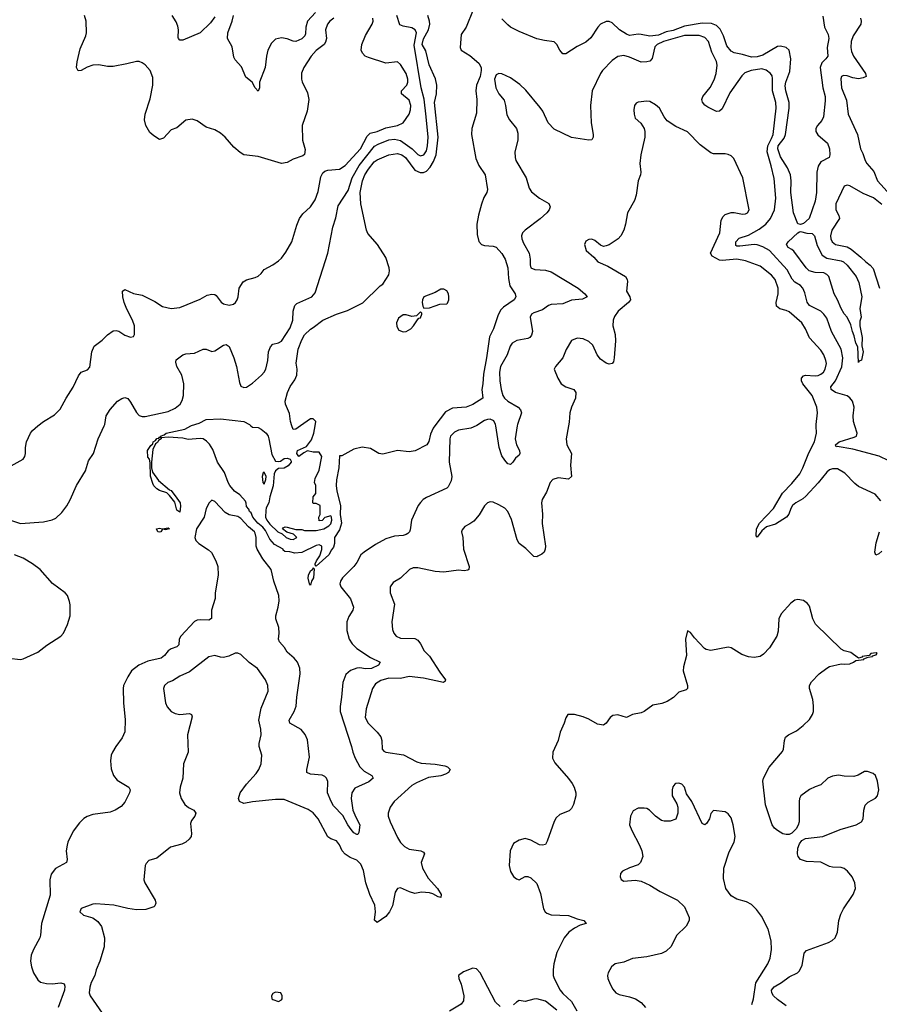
# Model space of a CAD drawing. Header units: inches. Extents: x 1473912 to 1647258, y 640388 to 773423.
# Tile 354 of 420: x 1591025 to 1596952, y 656012 to 662801. Entities that reach past the tile are written whole.
import ezdxf

# ---------------------------------------------------------------- set-up
doc = ezdxf.new("R2010")
doc.units = ezdxf.units.IN
doc.header["$MEASUREMENT"] = 0
doc.layers.add('B5695', color=7, linetype='Continuous')
doc.layers.add('B5696', color=7, linetype='Continuous')

msp = doc.modelspace()

# ---------------------------------------------------------------- linework, layer by layer
at = {"layer": 'B5695', "color": 5}
for points, elevation in [([(1590758.9, 660000), (1590737, 659950), (1590732.7, 659910), (1590742.3, 659882.3), (1590786.3, 659826.3), (1590814.3, 659754.3), (1590830, 659730.4), (1590863.4, 659703.4), (1590890, 659693), (1590946.7, 659713.3), (1591049.4, 659770.6), (1591061.2, 659790), (1591066, 659810), (1591065.1, 659850), (1591071.8, 659890), (1591099.6, 659950), (1591112.6, 659967.4), (1591149.4, 660000)], 680), ([(1590862, 659382), (1591030, 659326.7), (1591190, 659339.6), (1591248.3, 659351.7), (1591275.2, 659364.8), (1591317, 659403), (1591350.8, 659449.2), (1591373.7, 659490), (1591416.4, 659590), (1591478, 659690), (1591500.1, 659759.9), (1591534.5, 659810), (1591565.6, 659910), (1591607.2, 660000)], 660), ([(1594173.7, 660000), (1594135.9, 659984.1), (1594050, 659970.9), (1594022.6, 659957.4), (1593996.5, 659930), (1593990.2, 659910), (1593987.6, 659750), (1594004.4, 659650), (1593999.5, 659620.5), (1593979.2, 659580.8), (1593970, 659569.6), (1593830, 659505.1), (1593808.4, 659491.6), (1593788.3, 659471.7), (1593773.7, 659450), (1593727.3, 659350), (1593717.3, 659282.7), (1593713, 659270), (1593701.4, 659258.6), (1593690.7, 659250), (1593670, 659244), (1593610, 659238.9), (1593550, 659220.4), (1593478.1, 659181.9), (1593399.5, 659130), (1593376.5, 659110), (1593350, 659058), (1593330.3, 659030), (1593250, 658952.3), (1593236.3, 658930), (1593233.4, 658910), (1593240.7, 658890), (1593306.5, 658806.5), (1593327.4, 658750), (1593323.1, 658730), (1593293.9, 658686.1), (1593281.1, 658650), (1593280.2, 658590), (1593297.8, 658530), (1593318.4, 658498.4), (1593350, 658465.3), (1593443.6, 658403.6), (1593510.4, 658370), (1593498.9, 658350), (1593450, 658326.4), (1593410, 658324.9), (1593370, 658331.2), (1593350, 658329.3), (1593306, 658314), (1593274.2, 658285.8), (1593252.7, 658230), (1593245.2, 658130), (1593235, 658065), (1593235.3, 658030), (1593314.3, 657790), (1593322.8, 657750), (1593338.2, 657710), (1593370.2, 657650), (1593399.7, 657619.7), (1593454, 657590), (1593462, 657570), (1593433.6, 657546.4), (1593337.1, 657502.9), (1593315.6, 657470), (1593310.2, 657430), (1593322.8, 657350), (1593342.2, 657302.2), (1593370.6, 657250), (1593364, 657196), (1593356.3, 657183.7), (1593350, 657182.7), (1593330, 657194.7), (1593310, 657218), (1593287.9, 657250), (1593254.5, 657314.5), (1593190, 657380.3), (1593172, 657410), (1593148.1, 657470), (1593148.9, 657548.9), (1593141.7, 657570), (1593130, 657582.6), (1593110, 657592), (1593030, 657598.7), (1593006, 657610), (1593004.5, 657630), (1593023.3, 657716.7), (1593010, 657834.5), (1592992.6, 657872.6), (1592967, 657907), (1592887.3, 657950), (1592882.6, 657970), (1592918.8, 658030), (1592931.9, 658068.1), (1592935.2, 658130), (1592958.2, 658290), (1592957.7, 658330), (1592941, 658370), (1592917.9, 658397.9), (1592870, 658438.7), (1592851.8, 658471.8), (1592816.9, 658510), (1592810, 658529), (1592814.2, 658570), (1592812, 658610), (1592791.7, 658670), (1592791.6, 658690), (1592808.7, 658750), (1592813.3, 658793.3), (1592811, 658831), (1592776.9, 658930), (1592759.7, 659010), (1592702.5, 659082.5), (1592661.8, 659150), (1592655.9, 659170), (1592656.1, 659230), (1592650, 659261.1), (1592645, 659270), (1592603.4, 659303.4), (1592550, 659361.9), (1592530, 659374.7), (1592470, 659386.9), (1592441.8, 659401.8), (1592370, 659479), (1592350, 659488.7), (1592330.7, 659469.3), (1592310.7, 659429.3), (1592296.3, 659370), (1592245.3, 659290), (1592233.4, 659230), (1592239.5, 659210), (1592259.5, 659190), (1592326.2, 659146.2), (1592347, 659127), (1592378.6, 659070), (1592392.1, 659030), (1592392.8, 658970), (1592374, 658850), (1592372.1, 658810), (1592347.3, 658730), (1592349, 658671), (1592330, 658659.8), (1592270, 658662.9), (1592250, 658661), (1592230, 658652.2), (1592135.7, 658550), (1592125.1, 658530), (1592122.4, 658490), (1592110, 658476), (1592070, 658462), (1592050.1, 658449.9), (1592024.2, 658415.8), (1592001.6, 658398.4), (1591910, 658378.4), (1591846.7, 658350), (1591797.4, 658310), (1591770.3, 658270), (1591742, 658210), (1591738.7, 658190), (1591741.7, 658090), (1591752.5, 657972.5), (1591750.2, 657890), (1591733, 657850), (1591687.3, 657790), (1591664.2, 657750), (1591656.5, 657730), (1591651.3, 657690), (1591656.4, 657636.4), (1591672, 657590), (1591697.5, 657557.5), (1591778.8, 657510), (1591787.7, 657490), (1591783, 657470), (1591750, 657405.2), (1591724.2, 657375.8), (1591682.8, 657350), (1591650, 657336.3), (1591530, 657320.5), (1591490, 657306), (1591467.9, 657292.1), (1591437.4, 657262.6), (1591393.3, 657206.7), (1591357.1, 657130), (1591351.9, 657108.1), (1591346.3, 657070), (1591352.8, 657010), (1591347, 656990), (1591271.9, 656948.1), (1591242.5, 656910), (1591234, 656870), (1591234.5, 656765.5), (1591175.1, 656570), (1591170, 656489.2), (1591164.7, 656470), (1591120.2, 656390), (1591104.5, 656350), (1591100.8, 656310), (1591105.7, 656270), (1591120.5, 656230), (1591150, 656179.6), (1591170, 656164.7), (1591210, 656154.7), (1591250, 656153.4), (1591310, 656159.6), (1591332.3, 656152.3), (1591336.2, 656136.2), (1591334.5, 656110), (1591290.2, 655990)], 660), ([(1594809.6, 660000), (1594793.4, 659910), (1594797.3, 659870), (1594830.3, 659810), (1594823.2, 659730), (1594830.3, 659650), (1594810, 659633.3), (1594738.7, 659641.3), (1594700.5, 659630), (1594682.6, 659610), (1594657.1, 659542.9), (1594627.9, 659492.1), (1594622.8, 659470), (1594631, 659391), (1594627.5, 659327.5), (1594651, 659170), (1594649.3, 659150), (1594640.7, 659130), (1594625.4, 659114.6), (1594598.6, 659101.4), (1594590, 659098), (1594570, 659100.2), (1594514.7, 659154.7), (1594470, 659188.2), (1594454.9, 659214.9), (1594415.5, 659355.5), (1594391.8, 659410), (1594370, 659432.1), (1594330, 659455.4), (1594290, 659473.6), (1594270, 659476.2), (1594250, 659469.5), (1594230.3, 659449.7), (1594192.7, 659387.3), (1594155.8, 659344.2), (1594130, 659324.2), (1594094.4, 659305.6), (1594076.7, 659283.3), (1594072.4, 659270), (1594080.3, 659230), (1594084.6, 659150), (1594125.3, 659030), (1594122, 659010), (1594115.6, 659004.4), (1594090, 659001.1), (1594050, 659004.4), (1593948.9, 658991.1), (1593890, 658995.8), (1593770, 659021), (1593739, 659021), (1593713.4, 659010), (1593650, 658949.6), (1593600.6, 658919.4), (1593580.5, 658890), (1593580.5, 658850), (1593610.5, 658770), (1593590.4, 658650), (1593595.2, 658595.2), (1593604.9, 658570), (1593620.7, 658550), (1593650, 658537), (1593750, 658533.4), (1593770, 658523), (1593790, 658497.3), (1593815.3, 658450), (1593851.3, 658411.3), (1593921.6, 658301.6), (1593962.4, 658250), (1593959.5, 658240.5), (1593948.3, 658231.7), (1593810, 658261.1), (1593710, 658271.5), (1593650, 658258.6), (1593570, 658261.1), (1593515.6, 658244.4), (1593478.9, 658221.1), (1593456.9, 658190), (1593414, 658050), (1593408.2, 657990), (1593429, 657950), (1593490, 657888.9), (1593515.5, 657855.5), (1593522.2, 657830), (1593525.7, 657770), (1593536.9, 657756.9), (1593550.3, 657750.3), (1593672.8, 657732.8), (1593763.2, 657683.2), (1593794.2, 657674.2), (1593890, 657667.1), (1593956.7, 657656.7), (1593974.8, 657650), (1593994, 657630), (1593983, 657610), (1593960.9, 657599.1), (1593930, 657588.2), (1593844.6, 657575.4), (1593760.5, 657539.5), (1593730, 657519.8), (1593607.2, 657410), (1593578.9, 657370), (1593565.8, 657330), (1593566.4, 657310), (1593579.3, 657270), (1593630, 657161.3), (1593650, 657127.9), (1593679.3, 657099.3), (1593710, 657081.8), (1593792, 657070), (1593810, 657061), (1593815.5, 657050), (1593793.4, 656990), (1593802.4, 656950), (1593840.7, 656880.7), (1593907, 656810), (1593930.4, 656770), (1593930, 656748.7), (1593910, 656753.2), (1593874, 656774), (1593850, 656779.7), (1593795.1, 656784.9), (1593750, 656776.9), (1593713.2, 656786.8), (1593650, 656814.3), (1593630, 656811.5), (1593614.4, 656785.6), (1593596.5, 656690), (1593576.1, 656650), (1593550, 656618), (1593490, 656575.1), (1593472.3, 656592.3), (1593478.6, 656650), (1593474.3, 656694.3), (1593439.9, 656770), (1593411.8, 656850), (1593394.8, 656934.8), (1593377.9, 656977.9), (1593350, 657006.2), (1593305, 657025), (1593270, 657046.2), (1593248.2, 657070), (1593230, 657111.5), (1593210, 657138.3), (1593170, 657152.9), (1593150, 657167.1), (1593082.7, 657290), (1593050, 657332.8), (1593015.5, 657355.5), (1592850, 657423.1), (1592790, 657424.5), (1592630, 657407.8), (1592570, 657397), (1592542, 657410), (1592533.2, 657430), (1592545.6, 657470), (1592589.7, 657530), (1592656.1, 657603.9), (1592674.7, 657630), (1592691.3, 657670), (1592695.1, 657730), (1592676.9, 657790), (1592676.3, 657810), (1592690.9, 657870), (1592687.4, 657910), (1592674.5, 657970), (1592690, 658054.8), (1592738.5, 658170), (1592737.2, 658210), (1592720.5, 658250), (1592666.2, 658326.2), (1592607.8, 658367.8), (1592550, 658422.7), (1592530, 658433.2), (1592510, 658432.7), (1592467.5, 658412.5), (1592430, 658403.5), (1592410, 658404.7), (1592370, 658416.3), (1592330, 658408), (1592195.2, 658304.8), (1592130, 658275.4), (1592078, 658242), (1592047.7, 658230), (1592023.8, 658210), (1592016.4, 658190), (1592030.3, 658090), (1592042.6, 658062.6), (1592070, 658030.6), (1592097.5, 658017.5), (1592130, 658010.6), (1592195.9, 658015.9), (1592210.6, 658010.6), (1592214, 657994), (1592182.6, 657870), (1592187.2, 657750), (1592154.9, 657670), (1592149.1, 657570), (1592131.4, 657510), (1592127.8, 657470), (1592138, 657430), (1592164.4, 657390), (1592190, 657368.2), (1592226, 657350), (1592240.7, 657330), (1592234, 657310), (1592210, 657279), (1592202, 657258), (1592210.6, 657190), (1592207.3, 657170), (1592194, 657150), (1592170.3, 657129.7), (1592143.9, 657116.1), (1592064.8, 657095.2), (1591970, 657019.5), (1591916.3, 657003.7), (1591896.3, 656983.7), (1591890.7, 656970), (1591882.4, 656870), (1591888.5, 656850), (1591958.4, 656730), (1591963, 656710), (1591957.3, 656690), (1591950, 656683.7), (1591895.1, 656664.9), (1591830, 656663.6), (1591770, 656671.6), (1591675.6, 656695.6), (1591550, 656705.6), (1591530, 656702.9), (1591450, 656673.2), (1591441, 656650), (1591465.8, 656625.8), (1591530, 656608), (1591563.9, 656583.9), (1591588.6, 656548.6), (1591610.4, 656470), (1591608.1, 656408.1), (1591578.5, 656310), (1591552.2, 656250), (1591543.2, 656210), (1591518.3, 656161.7), (1591508.1, 656130), (1591505.3, 656090), (1591511.6, 656070), (1591593.1, 655950)], 680), ([(1593887.2, 660000), (1593875.4, 659984.6), (1593857.6, 659942.4), (1593846.6, 659893.4), (1593832.2, 659870), (1593752.1, 659827.9), (1593710, 659821.7), (1593630, 659829.7), (1593530, 659804.4), (1593500.9, 659810), (1593443.3, 659843.3), (1593387.7, 659852.3), (1593330, 659839.1), (1593246, 659794), (1593230, 659792.7), (1593226.4, 659710), (1593210, 659628), (1593208, 659590), (1593211.8, 659550), (1593238.2, 659450), (1593236.1, 659390), (1593244.2, 659330), (1593230, 659283.6), (1593196.4, 659230), (1593197.1, 659190), (1593190, 659164), (1593174.7, 659145.3), (1593157.3, 659110), (1593070, 659033.2), (1593063, 659043), (1593063.5, 659050), (1593071.8, 659070), (1593095.8, 659104.2), (1593108.6, 659148.6), (1593109.6, 659170), (1593090, 659179.8), (1593070, 659176), (1592970, 659128), (1592922, 659122), (1592888.3, 659131.7), (1592853.2, 659133.2), (1592842.7, 659142.7), (1592841.2, 659150), (1592782.8, 659182.8), (1592750, 659219.2), (1592719.2, 659279.2), (1592702.3, 659302.3), (1592668.2, 659330), (1592633.5, 659370), (1592621.5, 659401.5), (1592610, 659409.6), (1592605.7, 659425.7), (1592590, 659444), (1592587.7, 659467.7), (1592581.2, 659481.2), (1592543.5, 659523.5), (1592506.3, 659550), (1592474, 659590), (1592462.2, 659610), (1592438.6, 659678.6), (1592389.1, 659750), (1592356.6, 659836.6), (1592333.1, 659873.1), (1592314.3, 659894.3), (1592291.2, 659911.2), (1592270, 659913.3), (1592186, 659906), (1592150, 659915.1), (1592050, 659923), (1592001.4, 659918.6), (1592000.7, 659910), (1591981.7, 659898.3), (1591974.7, 659885.3), (1591962.6, 659877.4), (1591943.4, 659836.6), (1591933.7, 659750), (1591934, 659710), (1591940.3, 659680.3), (1591983, 659623), (1592058.5, 659558.5), (1592070, 659554.9), (1592110, 659501.6), (1592131.5, 659468.5), (1592134.4, 659445.6), (1592130, 659404), (1592110, 659418), (1592094.9, 659474.9), (1592059.1, 659519.1), (1592039.1, 659539.1), (1591990, 659554.5), (1591970, 659566.6), (1591950, 659587), (1591943, 659603), (1591927.3, 659652.7), (1591925.4, 659745.4), (1591919.3, 659770), (1591910, 659784), (1591907.4, 659830), (1591930, 659864), (1591943.8, 659876.2), (1591946.6, 659890), (1591961.2, 659898.8), (1591970, 659913.2), (1591984.9, 659915.1), (1591990, 659922.8), (1591998, 659922), (1591997.2, 659930), (1592022, 659938), (1592035.3, 659950), (1592162.9, 659977.1), (1592204.8, 660000)], 640), ([(1592619.7, 660000), (1592630, 659990.3), (1592670, 659987.9), (1592690, 659977.8), (1592725, 659950), (1592737.7, 659930), (1592743.5, 659910), (1592762.8, 659802.8), (1592790, 659757.1), (1592810, 659753.4), (1592823.2, 659756.8), (1592850, 659774.8), (1592870, 659778), (1592891.1, 659771.1), (1592896.9, 659756.9), (1592898, 659750), (1592876.3, 659723.7), (1592850, 659709), (1592810, 659706), (1592790, 659689.3), (1592781.1, 659670), (1592774.1, 659585.9), (1592750.3, 659510), (1592742.6, 659470), (1592725.9, 659434.1), (1592723.4, 659416.6), (1592721.3, 659370), (1592729.4, 659349.4), (1592750, 659321.6), (1592805.5, 659270), (1592835.5, 659255.5), (1592863.8, 659230), (1592890, 659218.4), (1592910, 659217.3), (1592935.3, 659230), (1592913.6, 659253.6), (1592866.6, 659266.6), (1592838, 659290), (1592843.1, 659296.9), (1592856.4, 659303.6), (1592870, 659302.8), (1592930, 659284.7), (1592970, 659284.7), (1592990, 659278), (1593070, 659278.8), (1593122, 659290), (1593156, 659310), (1593170, 659324), (1593178, 659350), (1593176, 659370), (1593170, 659379), (1593130, 659368), (1593110, 659348), (1593090, 659346), (1593088.9, 659371.1), (1593098, 659390), (1593098, 659450), (1593070, 659466), (1593050, 659466), (1593046, 659470), (1593048, 659510), (1593067.3, 659532.7), (1593068, 659590), (1593058, 659610), (1593063.1, 659636.9), (1593090, 659694), (1593108, 659790), (1593090, 659818), (1593050, 659818), (1593010, 659828), (1592984.7, 659815.3), (1592950, 659789), (1592935.3, 659810), (1592942, 659830), (1593002, 659858), (1593037.2, 659902.8), (1593053.2, 659950), (1593062.4, 660000)], 640), ([(1592961.4, 660000), (1592930, 659978), (1592910, 659975.3), (1592902, 660000)], 640), ([(1594456.2, 660000), (1594441.7, 659910), (1594450.2, 659870.2), (1594470.5, 659829.5), (1594474.9, 659810), (1594470, 659799), (1594442.8, 659777.2), (1594426, 659750), (1594410, 659734), (1594390, 659739.3), (1594370, 659762.7), (1594350, 659793.2), (1594331.7, 659851.7), (1594308.2, 660000)], 660), ([(1596962.5, 659482.5), (1596922.9, 659530), (1596810, 659583), (1596783.9, 659603.9), (1596714.6, 659674.6), (1596664.2, 659704.2), (1596630, 659705), (1596610, 659696.8), (1596590, 659680.7), (1596531.8, 659608.2), (1596444.9, 659515.1), (1596424, 659496), (1596376.5, 659470), (1596354, 659450), (1596342.5, 659430), (1596329.6, 659390.4), (1596311.7, 659370), (1596236.6, 659323.4), (1596175, 659305), (1596143.1, 659276.9), (1596110, 659232.3), (1596102.2, 659242.2), (1596106.5, 659290), (1596125.7, 659330), (1596223.4, 659430), (1596284.8, 659535.2), (1596350, 659601.7), (1596404.1, 659670), (1596426, 659710), (1596465.8, 659814.2), (1596505.8, 659890), (1596518.5, 659950), (1596517.9, 660000)], 680), ([(1597019, 659759), (1596952.2, 659792.2), (1596770, 659839), (1596662, 659858), (1596654.6, 659854.6), (1596649.7, 659870), (1596676.2, 659890), (1596778.7, 659921.3), (1596794.5, 659930), (1596800.5, 659950), (1596784.7, 660000)], 660), ([(1596970, 659136.4), (1596950, 659118.7), (1596928.7, 659108.7), (1596922.4, 659130), (1596930, 659193), (1596954.5, 659270)], 680), ([(1590950, 658398.9), (1591030, 658390.1), (1591050, 658394), (1591150, 658440.7), (1591211.8, 658488.2), (1591309.7, 658550), (1591328, 658570), (1591354, 658630), (1591372.3, 658690), (1591373.4, 658766.6), (1591369.6, 658790), (1591355.4, 658830), (1591338.9, 658850), (1591252.3, 658912.3), (1591167.4, 659010), (1591114, 659050), (1591050, 659087), (1590989.7, 659110)], 660), ([(1596310, 656000.7), (1596250, 656044.9), (1596223.7, 656070), (1596210.6, 656090), (1596208.5, 656110), (1596227.1, 656132.9), (1596277.8, 656162.2), (1596330, 656200.9), (1596387.3, 656230), (1596399.6, 656240.4), (1596420.9, 656279.1), (1596435.1, 656364.9), (1596450, 656383.1), (1596601.1, 656438.9), (1596628.2, 656451.8), (1596648, 656470), (1596663.5, 656510), (1596673.6, 656590), (1596687.1, 656632.9), (1596706.6, 656670), (1596772.6, 656770), (1596788.4, 656810), (1596782.7, 656850), (1596764.1, 656890), (1596733.5, 656930), (1596710, 656948.2), (1596690, 656956.3), (1596630, 656956.8), (1596610, 656961), (1596550, 656992.4), (1596450, 656996.3), (1596408.5, 657010), (1596391.9, 657030), (1596388.2, 657050), (1596391.5, 657088.5), (1596401, 657119), (1596417.7, 657142.3), (1596444, 657156), (1596564, 657170), (1596683.6, 657216.4), (1596791.7, 657248.3), (1596829.6, 657270), (1596842, 657290), (1596844.7, 657350), (1596855.2, 657384.8), (1596875, 657405), (1596926.5, 657433.5), (1596940.5, 657450), (1596948.5, 657490), (1596939.7, 657550), (1596925.1, 657590), (1596910, 657602.4), (1596870, 657617), (1596850, 657617), (1596807.1, 657592.9), (1596777.3, 657582.7), (1596710, 657585.1), (1596670, 657592.6), (1596630, 657585.1), (1596597.3, 657570), (1596550, 657524), (1596510, 657512), (1596470, 657493.3), (1596410.6, 657450), (1596401.3, 657430), (1596398.7, 657410), (1596400.4, 657270), (1596393.7, 657246.3), (1596378.9, 657221.1), (1596350, 657191.8), (1596330, 657183.5), (1596310, 657182.2), (1596288, 657188), (1596250, 657211), (1596230, 657225.7), (1596213.1, 657250), (1596168.2, 657388.2), (1596148.2, 657550), (1596152.9, 657570), (1596193.2, 657646.8), (1596284, 657756), (1596291.1, 657770), (1596298.9, 657830), (1596306.6, 657853.4), (1596326.6, 657870), (1596381.8, 657898.2), (1596426.9, 657933.1), (1596470, 657976.4), (1596490.7, 658009.3), (1596498, 658030), (1596498.5, 658070), (1596492.9, 658112.9), (1596471.3, 658190), (1596471.5, 658210), (1596485.5, 658234.5), (1596537, 658290), (1596589.4, 658330), (1596610, 658340.4), (1596690, 658359.1), (1596710, 658356.3), (1596750, 658360.5), (1596774, 658370), (1596790, 658382.8), (1596846, 658390), (1596846, 658394), (1596874.6, 658405.4), (1596906, 658410), (1596906, 658414), (1596930, 658422), (1596938, 658430), (1596930, 658435.3), (1596894, 658430), (1596882, 658418), (1596834, 658410), (1596834, 658406), (1596810, 658398), (1596756.6, 658436.6), (1596710, 658449.2), (1596690, 658460.9), (1596513, 658633), (1596494.4, 658670), (1596470, 658756), (1596456.3, 658776.3), (1596430, 658795.1), (1596390, 658803), (1596370, 658798.7), (1596341.3, 658778.7), (1596276.5, 658703.5), (1596260.2, 658670), (1596255.4, 658584.6), (1596246.7, 658550), (1596194.9, 658470), (1596154.2, 658425.8), (1596130, 658409.7), (1596090, 658402.2), (1596050, 658408.4), (1596004.8, 658424.8), (1595930, 658469.7), (1595910, 658474), (1595790, 658451.8), (1595758.9, 658458.9), (1595746.2, 658466.2), (1595678, 658538), (1595650, 658575.3), (1595630, 658588), (1595617.1, 658530), (1595622.3, 658417.7), (1595602, 658338), (1595599.3, 658310), (1595630.2, 658210), (1595630.2, 658189.8), (1595619.9, 658180.1), (1595570, 658163.5), (1595533.7, 658126.3), (1595490, 658099.2), (1595453.6, 658086.4), (1595390, 658075.1), (1595330, 658030.8), (1595310, 658022), (1595250.8, 658010), (1595210, 657989.7), (1595150, 658007.4), (1595115.8, 658004.2), (1595097.1, 657990), (1595070, 657949.4), (1595050, 657936.2), (1595010, 657944.2), (1594950, 657978.4), (1594910, 657993.3), (1594850, 658009.4), (1594804.7, 658010), (1594790, 657988), (1594779.1, 657950), (1594752.5, 657887.5), (1594737, 657830), (1594702.3, 657750), (1594699.5, 657710), (1594715.9, 657675.9), (1594808.9, 657568.9), (1594835.3, 657535.3), (1594849.1, 657509.1), (1594860.3, 657470), (1594860.8, 657450), (1594843.6, 657390), (1594830, 657361.6), (1594814.2, 657345.8), (1594750, 657319.7), (1594723.4, 657296.6), (1594710, 657272.3), (1594662.4, 657137.6), (1594650, 657114.5), (1594630, 657108.2), (1594610, 657111.3), (1594550, 657144.2), (1594510, 657154), (1594470, 657144.2), (1594430, 657119.5), (1594407.2, 657070), (1594400.4, 656970), (1594410, 656926.8), (1594430, 656894), (1594450, 656876.3), (1594470, 656870.4), (1594510, 656892), (1594530, 656893.4), (1594550, 656884.4), (1594590, 656844.9), (1594616.9, 656776.9), (1594637, 656670), (1594648.5, 656650), (1594660.4, 656640.4), (1594690, 656628.1), (1594810, 656623.6), (1594870, 656600.3), (1594916, 656590), (1594931, 656570), (1594890, 656558.4), (1594850, 656537.6), (1594811.5, 656508.5), (1594778.9, 656470), (1594729.1, 656370), (1594709.2, 656290.8), (1594703.9, 656250), (1594704.7, 656210), (1594711.3, 656190), (1594752.5, 656110), (1594770, 656087.5), (1594830, 656032.3), (1594866.2, 655966.2)], 720), ([(1596074, 656010), (1596085.4, 656050), (1596101.1, 656158.9), (1596183.1, 656290), (1596199.7, 656330), (1596209.7, 656390), (1596206.4, 656450), (1596186.6, 656530), (1596139.1, 656619.1), (1596106, 656666), (1596070, 656699), (1596037.5, 656717.5), (1595970, 656737.2), (1595930, 656759), (1595893.2, 656810), (1595878.4, 656878.4), (1595881.3, 656950), (1595916.6, 657063.4), (1595951.8, 657130), (1595959.5, 657170), (1595945.6, 657250), (1595930, 657297.2), (1595910, 657326), (1595890, 657339.3), (1595810, 657348.7), (1595790, 657328), (1595780.7, 657290), (1595761.4, 657258.6), (1595750, 657248.7), (1595730, 657259), (1595659.3, 657410), (1595622.9, 657462.9), (1595609.2, 657510), (1595590, 657529.2), (1595570, 657536), (1595550, 657535.1), (1595542.8, 657530), (1595528.6, 657511.4), (1595523.8, 657490), (1595524.9, 657450), (1595555.2, 657395.2), (1595564, 657370), (1595562.8, 657330), (1595550, 657288.7), (1595510, 657274), (1595470, 657274), (1595450, 657279), (1595409, 657310), (1595368.7, 657350), (1595350, 657361.2), (1595330, 657365.2), (1595290, 657365.2), (1595254.4, 657345.6), (1595236, 657310), (1595230.7, 657250), (1595246, 657210), (1595299.1, 657110), (1595314, 657070), (1595321, 657030), (1595306, 656990), (1595290, 656974), (1595230, 656954), (1595182, 656930), (1595167.1, 656912.9), (1595166, 656890), (1595171.6, 656871.6), (1595190, 656862), (1595270, 656867.7), (1595310, 656860.7), (1595370, 656833), (1595441, 656790), (1595561, 656730), (1595610, 656684.7), (1595642, 656610), (1595642, 656590), (1595620.5, 656550), (1595554.3, 656485.7), (1595516.4, 656410), (1595482.4, 656377.6), (1595450, 656362.2), (1595350, 656339.2), (1595251.7, 656328.3), (1595190, 656302.9), (1595131.3, 656290), (1595106, 656270), (1595082.8, 656230), (1595078.8, 656210), (1595081, 656190), (1595097.3, 656150), (1595115.2, 656115.2), (1595136, 656090), (1595158.4, 656078.4), (1595230, 656064.4), (1595270.6, 656050), (1595310, 656024.9), (1595339.3, 655990)], 740), ([(1594337.5, 655997.5), (1594306.9, 656026.9), (1594200.7, 656230), (1594175.5, 656255.5), (1594150, 656260.5), (1594085.1, 656234.9), (1594051, 656210), (1594054, 656190), (1594070.3, 656150.3), (1594088.5, 656070), (1594085.1, 656034.9), (1594070, 656012.7), (1593990, 655963.6)], 720), ([(1594730, 655972.4), (1594650, 656033.6), (1594590.9, 656049.1), (1594570, 656047.6), (1594511, 656031), (1594470, 656038.4), (1594450, 656027), (1594431.2, 656008.8)], 720)]:
    msp.add_lwpolyline(points, dxfattribs=dict(at, elevation=elevation))
for points, elevation in [([(1592710, 659682), (1592703.5, 659676.5), (1592698, 659650), (1592702.8, 659610), (1592710, 659598), (1592722.7, 659630), (1592723.7, 659650)], 640), ([(1592030, 659284), (1592010, 659288), (1591998, 659270), (1591990, 659267), (1591978, 659270), (1591968, 659290), (1591990, 659294.9), (1592010, 659290.5), (1592050, 659298), (1592058, 659290)], 640), ([(1593030, 658902), (1593024, 658910), (1593014, 658950), (1593016.9, 658970), (1593030, 659001.6), (1593047, 659013), (1593050, 659021), (1593055.5, 659015.5), (1593051.2, 658951.2), (1593036.3, 658930)], 640), ([(1592790, 656095.3), (1592770, 656086), (1592762, 656070), (1592764.7, 656050), (1592770, 656044.7), (1592810, 656032), (1592830, 656042), (1592835.3, 656050), (1592835.3, 656070), (1592826, 656090)], 720)]:
    msp.add_lwpolyline(points, close=True, dxfattribs=dict(at, elevation=elevation))
at = {"layer": 'B5696', "color": 5}
for points, elevation in [([(1594152.2, 662867.8), (1594103, 662750), (1594070, 662699.3), (1594061.6, 662610), (1594069.6, 662589.6), (1594130, 662553.2), (1594190, 662500.5), (1594207.3, 662470), (1594207.8, 662450), (1594199.6, 662410), (1594174.1, 662350), (1594170.6, 662310), (1594177.8, 662250), (1594176.1, 662156.1), (1594142.6, 662050), (1594141.6, 662010), (1594170, 661842.8), (1594190, 661795.5), (1594234.8, 661730), (1594250.7, 661630), (1594246.8, 661610), (1594226.2, 661573.8), (1594210, 661528.7), (1594187.7, 661452.3), (1594177.8, 661390), (1594178.7, 661318.7), (1594190.3, 661270.3), (1594210, 661250.4), (1594230, 661243.1), (1594290, 661239.7), (1594310, 661232), (1594350, 661188.5), (1594371.8, 661150), (1594390, 661090.7), (1594395.4, 661015.4), (1594405.4, 660965.4), (1594440.5, 660910), (1594447.3, 660890), (1594434, 660870), (1594361.3, 660818.7), (1594341.4, 660798.6), (1594321.2, 660758.8), (1594292, 660670), (1594265.2, 660614.8), (1594245, 660470), (1594223.3, 660356.7), (1594219.5, 660290), (1594212, 660250), (1594218.7, 660190), (1594150, 660146.8), (1594104, 660130), (1594010, 660121.8), (1593962.1, 660097.9), (1593887.2, 660000)], 640), ([(1591149.4, 660000), (1591150, 660000.5), (1591189.4, 660030), (1591264.9, 660075.1), (1591304.7, 660115.3), (1591344.7, 660190), (1591393.1, 660266.9), (1591430, 660345.5), (1591450, 660370.4), (1591493.8, 660386.2), (1591510, 660404.7), (1591522.2, 660510), (1591539.6, 660550), (1591594.5, 660590), (1591631.1, 660628.9), (1591670, 660655.5), (1591690, 660658), (1591710, 660653.4), (1591750, 660624.9), (1591790, 660610.8), (1591810, 660616), (1591817, 660630), (1591816.9, 660690), (1591803.6, 660730), (1591764.5, 660804.5), (1591746, 660850), (1591735.4, 660890), (1591733.2, 660930), (1591750, 660940.5), (1591810, 660913.7), (1591870, 660900.3), (1591958, 660858), (1592010, 660824.2), (1592070, 660808.7), (1592130, 660816.5), (1592270, 660872.7), (1592318.3, 660901.7), (1592350, 660908.2), (1592370, 660905.5), (1592379.5, 660899.5), (1592414, 660854), (1592430, 660841.5), (1592470, 660832.8), (1592500.1, 660839.9), (1592513.6, 660850), (1592524.7, 660870), (1592531.2, 660890), (1592538.4, 660950), (1592567.2, 660992.8), (1592590, 661006), (1592650, 661023), (1592670, 661033.4), (1592689.3, 661050), (1592710, 661079.1), (1592770, 661110.3), (1592810, 661137), (1592830, 661156.4), (1592861.1, 661198.9), (1592901.2, 661270), (1592935.3, 661384.7), (1592955.6, 661430), (1592978.2, 661461.8), (1593031.1, 661510), (1593062.3, 661557.7), (1593083.1, 661616.9), (1593101.7, 661718.3), (1593115.4, 661744.6), (1593130, 661756.5), (1593150, 661762.6), (1593230, 661770.9), (1593270, 661795.5), (1593374.4, 661910), (1593421.8, 661998.2), (1593442.8, 662017.2), (1593490, 662030.6), (1593550, 662055.8), (1593629.2, 662070.8), (1593670.5, 662089.5), (1593710.4, 662149.6), (1593719.9, 662180.1), (1593722.2, 662210), (1593710, 662245.1), (1593656.9, 662290), (1593658.7, 662310), (1593694.4, 662350), (1593701.7, 662370), (1593702.1, 662390), (1593690, 662429.7), (1593650, 662492.7), (1593630, 662509.6), (1593550, 662502), (1593430, 662539.3), (1593408.2, 662550), (1593389.8, 662570), (1593380.4, 662590), (1593384.1, 662630), (1593408.7, 662691.3), (1593456.2, 662770), (1593462.2, 662790), (1593460.4, 662810)], 680), ([(1593191.4, 662810), (1593164.5, 662790), (1593146.7, 662770), (1593133.8, 662730), (1593141.4, 662670), (1593135, 662645), (1593124.2, 662630), (1593070, 662587.1), (1593034.7, 662550), (1592984.4, 662470), (1592968.4, 662431.6), (1592968, 662390), (1592972.7, 662372.7), (1593010, 662295.5), (1593018.2, 662250), (1593007.2, 662170), (1592973.8, 662070), (1592975.9, 661970), (1592994.3, 661905.7), (1592988.6, 661871.4), (1592977.5, 661862.5), (1592910, 661838.9), (1592870, 661815.1), (1592830, 661808.2), (1592670, 661858), (1592570, 661869.7), (1592545.2, 661885.2), (1592502.8, 661922.8), (1592442.9, 661990), (1592410, 662018.4), (1592370, 662040.7), (1592310, 662060.7), (1592250, 662103.7), (1592215.6, 662115.6), (1592170, 662107.6), (1592110, 662055.6), (1592070, 662040.9), (1592016.8, 661983.2), (1591990, 661974), (1591950, 661999.3), (1591922.9, 662022.9), (1591895.1, 662070), (1591886.3, 662110), (1591889.6, 662150), (1591925.7, 662254.3), (1591942.7, 662350), (1591942.5, 662402.5), (1591925.1, 662450), (1591890, 662489.4), (1591870, 662502.9), (1591850, 662511.3), (1591830, 662513), (1591764.6, 662495.4), (1591670, 662477.7), (1591630, 662478.3), (1591570, 662489.8), (1591530, 662486.6), (1591490, 662474), (1591450.1, 662449.9), (1591427.7, 662447.7), (1591416.5, 662470), (1591421.3, 662510), (1591441.3, 662598.7), (1591482.2, 662690), (1591485.7, 662710), (1591484, 662790), (1591471.3, 662830)], 680), ([(1591607.2, 660000), (1591611.8, 660010), (1591622.4, 660070), (1591650, 660114), (1591700.9, 660170), (1591730, 660188.4), (1591750, 660194.9), (1591770, 660188.2), (1591790, 660164.4), (1591830, 660092), (1591850, 660072), (1591870, 660063.6), (1591890, 660063.6), (1592050, 660099.2), (1592098.5, 660121.5), (1592131.3, 660150), (1592144.7, 660175.3), (1592154.5, 660210), (1592156.2, 660290), (1592143.8, 660350), (1592109.7, 660410), (1592101, 660439), (1592105.3, 660454.7), (1592149.7, 660490.3), (1592170, 660497), (1592230, 660501.6), (1592290, 660528.5), (1592310, 660528.5), (1592350, 660512.4), (1592370, 660516.4), (1592430, 660556.4), (1592450, 660561.3), (1592470, 660547.7), (1592502.8, 660470), (1592520.3, 660410), (1592540, 660300), (1592550, 660273), (1592570, 660264), (1592590, 660268), (1592630, 660294.7), (1592692.6, 660350), (1592711, 660370), (1592721.5, 660390), (1592735.8, 660450), (1592742, 660510), (1592754.5, 660545.5), (1592770, 660563.8), (1592810, 660572.7), (1592830, 660583.8), (1592890, 660675.8), (1592908.9, 660730), (1592909.9, 660790.1), (1592923.1, 660830), (1592937, 660843), (1593039.3, 660890), (1593062.3, 660917.7), (1593149.7, 661190), (1593183.5, 661370), (1593205.8, 661434.2), (1593221.7, 661518.3), (1593290, 661623.6), (1593317.7, 661710), (1593365.7, 661794.3), (1593472.1, 661927.9), (1593496.6, 661943.4), (1593570, 661971.7), (1593610, 661976.2), (1593650, 661968.8), (1593730.6, 661910.6), (1593770, 661870.8), (1593790, 661862), (1593811.8, 661868.2), (1593830, 661895.6), (1593838.3, 661930), (1593842.1, 661990), (1593828.6, 662131.4), (1593813.7, 662253.7), (1593794.1, 662330), (1593745.4, 662625.4), (1593762.4, 662710), (1593753.2, 662730), (1593730, 662744.9), (1593670, 662755), (1593646.2, 662766.2), (1593626.2, 662830)], 660), ([(1592370, 662819.3), (1592339.9, 662780.1), (1592270.2, 662709.8), (1592150, 662658.4), (1592130, 662659.3), (1592119.3, 662670), (1592118, 662678), (1592120.5, 662730), (1592116.6, 662756.6), (1592105.4, 662785.4), (1592077.6, 662830)], 660), ([(1593064.8, 662850), (1593008.9, 662790), (1592998, 662750), (1592996.2, 662703.8), (1592991, 662689), (1592970, 662669.1), (1592930, 662651.4), (1592910, 662652.3), (1592870, 662669), (1592830, 662676.5), (1592790, 662666.4), (1592761.8, 662638.2), (1592737.4, 662590), (1592726, 662550), (1592717.2, 662470), (1592678, 662370), (1592678, 662330), (1592670, 662308), (1592648.7, 662330), (1592628.7, 662370), (1592583.8, 662403.8), (1592555.7, 662475.7), (1592510, 662524.5), (1592501.6, 662541.6), (1592490, 662613.2), (1592458.7, 662670), (1592461.3, 662710), (1592490, 662791), (1592498.7, 662830)], 660), ([(1592902, 660000), (1592892.3, 660030), (1592885.3, 660085.3), (1592858, 660150), (1592854.7, 660170), (1592871.2, 660230), (1592890, 660270.5), (1592922.6, 660317.4), (1592937, 660350), (1592938.4, 660390), (1592931.6, 660431.6), (1592945.8, 660530), (1592970, 660592.2), (1592990, 660628.2), (1593030, 660667.7), (1593050, 660678), (1593116.2, 660730), (1593210, 660770.2), (1593284.6, 660795.4), (1593392.3, 660847.7), (1593510, 660964.7), (1593530, 660978), (1593570, 661042), (1593574.5, 661070), (1593572, 661090), (1593550, 661162), (1593493.3, 661250), (1593426.9, 661326.9), (1593416.3, 661350), (1593377, 661530), (1593373.8, 661610), (1593389.3, 661689.3), (1593404.5, 661730), (1593429.9, 661770), (1593470, 661819.8), (1593490, 661834.5), (1593570, 661868.4), (1593630, 661877.8), (1593659.6, 661870), (1593685.2, 661850), (1593750, 661762.7), (1593786.5, 661746.5), (1593810, 661747.5), (1593830, 661755.3), (1593856.1, 661783.9), (1593878.2, 661821.8), (1593897.7, 661870), (1593911.7, 661990), (1593885.8, 662230), (1593900.3, 662290), (1593902.4, 662350), (1593893.1, 662393.1), (1593848.6, 662488.6), (1593824.9, 662584.9), (1593800.1, 662630), (1593810, 662669.3), (1593845.2, 662730), (1593852.8, 662770), (1593851.3, 662791.3), (1593839.4, 662830)], 640), ([(1596564, 662824), (1596574.3, 662750), (1596598.7, 662698.7), (1596603.8, 662670), (1596592.7, 662610), (1596596.9, 662550), (1596584.7, 662530), (1596556.4, 662503.6), (1596545.6, 662470), (1596562.4, 662330), (1596578, 662270), (1596578.3, 662241.7), (1596567.5, 662130), (1596555.1, 662104.9), (1596525.8, 662070), (1596514.9, 662050), (1596515.8, 662030), (1596527.7, 662007.7), (1596595.8, 661950), (1596610, 661911.3), (1596610.4, 661869.6), (1596606.8, 661850), (1596550, 661819.6), (1596530.1, 661789.9), (1596520.9, 661750), (1596518.4, 661610), (1596510.6, 661550), (1596468.3, 661430), (1596430, 661395.8), (1596410, 661387.4), (1596390, 661393), (1596359.6, 661470), (1596341.8, 661610), (1596344.6, 661690), (1596339.4, 661730), (1596318.2, 661778.2), (1596270, 661856), (1596252.7, 661910), (1596255.8, 661930), (1596295.7, 661984.3), (1596304.8, 662010), (1596329.9, 662190.1), (1596330.4, 662230.4), (1596307.5, 662310), (1596304, 662344), (1596308.5, 662370), (1596336.5, 662443.5), (1596343.1, 662530), (1596330, 662589.8), (1596310, 662608.7), (1596270, 662618), (1596250, 662616.5), (1596150, 662557.1), (1596110, 662543.5), (1596070, 662541.3), (1596010, 662561.2), (1595951.3, 662571.3), (1595930, 662583.1), (1595900.7, 662620.7), (1595877.1, 662690), (1595855.1, 662735.1), (1595830, 662760.1), (1595795, 662775), (1595730, 662777.1), (1595610, 662756.3), (1595530, 662725.9), (1595483.9, 662716.1), (1595430, 662694.1), (1595370, 662687.5), (1595310, 662699.5), (1595290, 662701), (1595230, 662692.7), (1595210, 662699.9), (1595161.3, 662730), (1595110, 662779.5), (1595090, 662788.2), (1595070, 662787.3), (1595029.1, 662770), (1595011.4, 662750), (1594963.9, 662676.1), (1594930, 662644.7), (1594870, 662615.6), (1594790, 662566), (1594770, 662565.2), (1594749.4, 662590), (1594729.5, 662629.5), (1594710, 662649), (1594642.8, 662657.2), (1594590, 662669.6), (1594470, 662718.4), (1594410, 662749.6), (1594390, 662765.1), (1594350, 662807)], 640), ([(1596823.6, 662810), (1596828.1, 662790), (1596823.9, 662770), (1596771, 662689), (1596759.2, 662650), (1596755.5, 662610), (1596760.6, 662580.6), (1596774.4, 662550), (1596857.4, 662430), (1596862.4, 662410), (1596841.3, 662398.7), (1596810, 662393.8), (1596770, 662399.8), (1596730, 662414.4), (1596704.7, 662415.3), (1596691.9, 662408.1), (1596686.9, 662393.1), (1596692.6, 662330), (1596725.5, 662245.5), (1596737.2, 662150), (1596803, 662010), (1596823.6, 661910), (1596838.9, 661878.9), (1596854.2, 661830), (1596865.4, 661810), (1596914.8, 661754.8), (1596940.1, 661690), (1597029, 661590)], 660), ([(1596784.7, 660000), (1596775.3, 660030), (1596772.8, 660070), (1596778.4, 660130), (1596767.6, 660170), (1596750, 660193.5), (1596730, 660207.6), (1596649.9, 660229.9), (1596620.5, 660250), (1596618.3, 660270), (1596649.4, 660310), (1596693.9, 660406.1), (1596702, 660470), (1596689, 660529), (1596623.2, 660650), (1596590, 660742), (1596570.9, 660770.9), (1596550, 660790.5), (1596470, 660830.8), (1596454, 660854), (1596438, 660918), (1596424.8, 660950), (1596408.5, 660968.5), (1596370, 660989.8), (1596352.3, 661012.3), (1596316.2, 661076.2), (1596195.2, 661210), (1596150, 661235.4), (1596110, 661248.7), (1596088.9, 661251.1), (1595990, 661239.7), (1595970, 661239.4), (1595964.1, 661244.1), (1595963.2, 661270), (1595985.2, 661294.8), (1596050, 661315.3), (1596124.5, 661355.5), (1596170.3, 661389.7), (1596202.9, 661430), (1596230.5, 661490), (1596238.6, 661570), (1596226.3, 661706.3), (1596207.2, 661792.8), (1596178.1, 661890), (1596183.4, 661930), (1596210, 661981.3), (1596219.6, 662010), (1596240.7, 662190), (1596238, 662230), (1596216.7, 662310), (1596215.7, 662395.7), (1596212.5, 662412.5), (1596201.3, 662430), (1596172.7, 662452.7), (1596141.5, 662461.5), (1596068, 662450), (1596025.5, 662434.5), (1596005.4, 662414.6), (1595922.6, 662297.4), (1595870, 662185.1), (1595850, 662169.7), (1595830, 662168.2), (1595770, 662197.7), (1595750, 662211.5), (1595732.4, 662232.4), (1595729.7, 662250), (1595736, 662270), (1595785.9, 662334.1), (1595814.4, 662385.6), (1595826.8, 662430), (1595833.4, 662486.6), (1595830, 662512.6), (1595797.7, 662577.7), (1595773.7, 662650), (1595750, 662677.4), (1595710, 662691), (1595610, 662690.8), (1595465.5, 662650), (1595421.7, 662630), (1595405.6, 662614.4), (1595387.2, 662532.8), (1595370, 662515.1), (1595350.3, 662509.7), (1595310, 662508.5), (1595230, 662542.4), (1595190, 662553.1), (1595150, 662546.9), (1595110, 662518.9), (1595043.2, 662450), (1595029.2, 662430), (1594971.5, 662310), (1594960.2, 662210), (1594965.2, 662090), (1594978.9, 662010), (1594978.4, 661990), (1594970, 661973.2), (1594950.4, 661969.6), (1594830, 661989), (1594710, 662046), (1594669.5, 662090), (1594631.5, 662170), (1594614.6, 662194.6), (1594514.9, 662314.9), (1594473.6, 662353.6), (1594410, 662398.7), (1594350, 662427.3), (1594330, 662429.5), (1594310, 662419.3), (1594299.5, 662390), (1594307.9, 662330), (1594329.2, 662289.2), (1594364.7, 662244.7), (1594374.9, 662210), (1594384.4, 662144.4), (1594403, 662110), (1594450.3, 662050.3), (1594459.3, 662019.3), (1594458.9, 661970), (1594439.6, 661890), (1594440.8, 661850), (1594446.7, 661830), (1594517.2, 661710), (1594538.4, 661638.4), (1594553.2, 661613.2), (1594610, 661569.1), (1594672.8, 661532.8), (1594682.6, 661510), (1594676.5, 661490), (1594661.1, 661470), (1594613.2, 661426.8), (1594510.4, 661350), (1594492.4, 661330), (1594484.9, 661310), (1594487.3, 661290), (1594499.9, 661259.9), (1594538.4, 661190), (1594546, 661150), (1594544.9, 661110), (1594550.4, 661090.4), (1594578, 661078), (1594650, 661073.6), (1594690, 661061.6), (1594875.8, 660950), (1594923, 660910), (1594937.3, 660890), (1594906, 660874), (1594830, 660866.6), (1594770, 660841.8), (1594690, 660837.7), (1594670.9, 660829.1), (1594630, 660799.7), (1594570, 660780.5), (1594554.9, 660770), (1594545.7, 660750), (1594560.3, 660650), (1594554.4, 660625.6), (1594543.1, 660610), (1594530, 660602.4), (1594452.3, 660587.7), (1594421.1, 660570), (1594406.5, 660550), (1594386.7, 660490), (1594340.7, 660410), (1594334, 660370), (1594336.8, 660310), (1594345.4, 660250), (1594356.2, 660210), (1594368, 660190), (1594390, 660170.2), (1594461.3, 660130), (1594478.7, 660110), (1594484.2, 660090), (1594457.8, 660010), (1594456.2, 660000)], 660), ([(1596517.9, 660000), (1596517.8, 660010), (1596526.4, 660090), (1596522, 660130), (1596489.8, 660210), (1596424.2, 660290), (1596416.2, 660310), (1596416.8, 660330), (1596430, 660346), (1596444, 660350), (1596510, 660345.9), (1596530, 660348.1), (1596550, 660356.9), (1596567.2, 660370), (1596579.3, 660390), (1596587.9, 660430), (1596584.6, 660450), (1596570.6, 660490), (1596550, 660522.6), (1596470, 660607.6), (1596443.8, 660670), (1596417.6, 660710), (1596330, 660785.3), (1596310, 660795), (1596266.2, 660806.2), (1596244.6, 660824.6), (1596240.7, 660850), (1596255.9, 660910), (1596256, 660950), (1596233.8, 661010), (1596210, 661039.7), (1596130, 661100.4), (1596030, 661137.7), (1595969.1, 661149.1), (1595870, 661140.6), (1595850, 661143.2), (1595798.8, 661170), (1595788.8, 661190), (1595852.9, 661330), (1595862.7, 661417.3), (1595875.3, 661444.7), (1595890, 661456.5), (1595930, 661470.3), (1595951.7, 661471.7), (1596010, 661459.5), (1596030, 661461.3), (1596043.7, 661470), (1596054.3, 661490), (1596012, 661710), (1595950, 661843.7), (1595930, 661862.9), (1595910, 661871.8), (1595890, 661875.6), (1595810, 661874.7), (1595790, 661882.4), (1595718.3, 661938.3), (1595630, 662028.3), (1595550, 662064.4), (1595490, 662103), (1595469.7, 662130), (1595436.2, 662190), (1595410, 662214.5), (1595370, 662236.2), (1595350, 662239.5), (1595290, 662232.7), (1595275.5, 662224.5), (1595264.9, 662210), (1595259.9, 662180.1), (1595261.6, 662150), (1595270, 662122.8), (1595307.3, 662087.3), (1595330.3, 662050), (1595336.5, 662030), (1595335.6, 661990), (1595307.8, 661870), (1595301.3, 661810), (1595307.9, 661750), (1595305.3, 661730), (1595290.2, 661689.8), (1595276, 661590), (1595265.4, 661554.6), (1595217.3, 661470), (1595202.8, 661390), (1595190.7, 661350), (1595170.4, 661309.6), (1595151, 661290), (1595090, 661249.2), (1595070, 661241.2), (1595050, 661237.2), (1595030, 661245.2), (1594990, 661278), (1594970, 661286.6), (1594950, 661286), (1594930, 661273.2), (1594920.7, 661250), (1594930.7, 661210), (1594982.9, 661162.9), (1595010.8, 661130), (1595080.5, 661100.5), (1595202, 661030), (1595214.9, 661010), (1595216.1, 660996.1), (1595210.4, 660930), (1595232.7, 660890), (1595236.4, 660870), (1595223.1, 660850), (1595152.4, 660790), (1595125.9, 660754.1), (1595116.5, 660730), (1595115.5, 660690), (1595130.9, 660630.9), (1595133.2, 660586.8), (1595125.3, 660470), (1595118.7, 660441.3), (1595110.4, 660429.6), (1595090, 660425.6), (1595070, 660431.5), (1595030, 660461.1), (1595007.6, 660490), (1594976.3, 660556.3), (1594950, 660581.7), (1594910, 660600.4), (1594870, 660604), (1594830, 660589.5), (1594793, 660527), (1594770, 660469.6), (1594720.4, 660410), (1594710.6, 660390), (1594735.5, 660330), (1594759.1, 660290), (1594790, 660268.2), (1594846, 660250), (1594859.3, 660230), (1594856.9, 660190), (1594830.3, 660130), (1594818.3, 660090), (1594814.3, 660025.7), (1594809.6, 660000)], 680), ([(1596970, 661525.4), (1596911.6, 661571.6), (1596841.9, 661601.9), (1596750, 661654.8), (1596730, 661659.7), (1596710, 661652.7), (1596652.6, 661530), (1596653.4, 661490), (1596673.8, 661450), (1596678.6, 661430), (1596625.6, 661350), (1596616.6, 661310), (1596618.5, 661290), (1596627.5, 661270), (1596650.7, 661250.7), (1596730, 661233.6), (1596757.6, 661217.6), (1596824.2, 661164.2), (1596858.3, 661130), (1596888.7, 661108.7), (1596910, 661085.5), (1596953.5, 660950)], 660), ([(1592204.8, 660000), (1592210, 660002.8), (1592262.4, 660017.6), (1592310, 660044.9), (1592410.8, 660049.2), (1592570, 660030.1), (1592609, 660010), (1592619.7, 660000)], 640), ([(1593062.4, 660000), (1593068, 660030), (1593050, 660048), (1593030, 660048), (1592961.4, 660000)], 640), ([(1594308.2, 660000), (1594306.6, 660010), (1594294.2, 660034.2), (1594270, 660045.3), (1594250, 660044.2), (1594230, 660036.1), (1594178.1, 660001.9), (1594173.7, 660000)], 660)]:
    msp.add_lwpolyline(points, dxfattribs=dict(at, elevation=elevation))
at = {"layer": 'B5696', "color": 5, "elevation": 640}
for points in [[(1596810, 660438), (1596804.2, 660544.2), (1596790, 660569.3), (1596779.8, 660619.8), (1596766.4, 660650), (1596756, 660696), (1596730, 660749.3), (1596710, 660773.2), (1596690, 660809.2), (1596665.1, 660870), (1596642, 660910), (1596604.4, 661030), (1596590, 661044.4), (1596570, 661054.2), (1596510, 661058.6), (1596468.7, 661070), (1596447, 661090), (1596363.9, 661203.9), (1596350, 661216.9), (1596323.7, 661230), (1596312.3, 661250), (1596323.7, 661270), (1596390, 661330.3), (1596402.9, 661337.1), (1596410, 661339.2), (1596451.7, 661328.3), (1596490, 661327.6), (1596505.5, 661310), (1596523.3, 661243.3), (1596558.2, 661178.2), (1596590, 661157.5), (1596690, 661137.5), (1596706.4, 661130), (1596730, 661108.8), (1596793.2, 661030), (1596811, 660989), (1596832.1, 660890), (1596818, 660810), (1596827.3, 660750), (1596819.1, 660720.9), (1596817.6, 660690), (1596834.3, 660610), (1596832.2, 660552.2), (1596840.5, 660510), (1596830, 660454), (1596814, 660446)], [(1593950, 660942.7), (1593930, 660942), (1593890, 660918.7), (1593811, 660890), (1593802.8, 660870), (1593801, 660850), (1593804.7, 660824.7), (1593812, 660812), (1593850, 660814.8), (1593890, 660828), (1593921.2, 660838.8), (1593970, 660842), (1593974.1, 660845.9), (1593984.2, 660870), (1593984.6, 660890), (1593981, 660910), (1593970, 660931)], [(1593790, 660786), (1593762, 660758), (1593730, 660754), (1593690, 660765.2), (1593670, 660766), (1593636.4, 660743.6), (1593623.8, 660710), (1593624.7, 660684.7), (1593640.3, 660660.3), (1593670, 660648), (1593690, 660650.5), (1593722.7, 660670), (1593741.2, 660690), (1593768, 660732), (1593778, 660742), (1593790, 660744.7), (1593798, 660770), (1593798, 660778)]]:
    msp.add_lwpolyline(points, close=True, dxfattribs=at)

doc.saveas('drawing.dxf')
